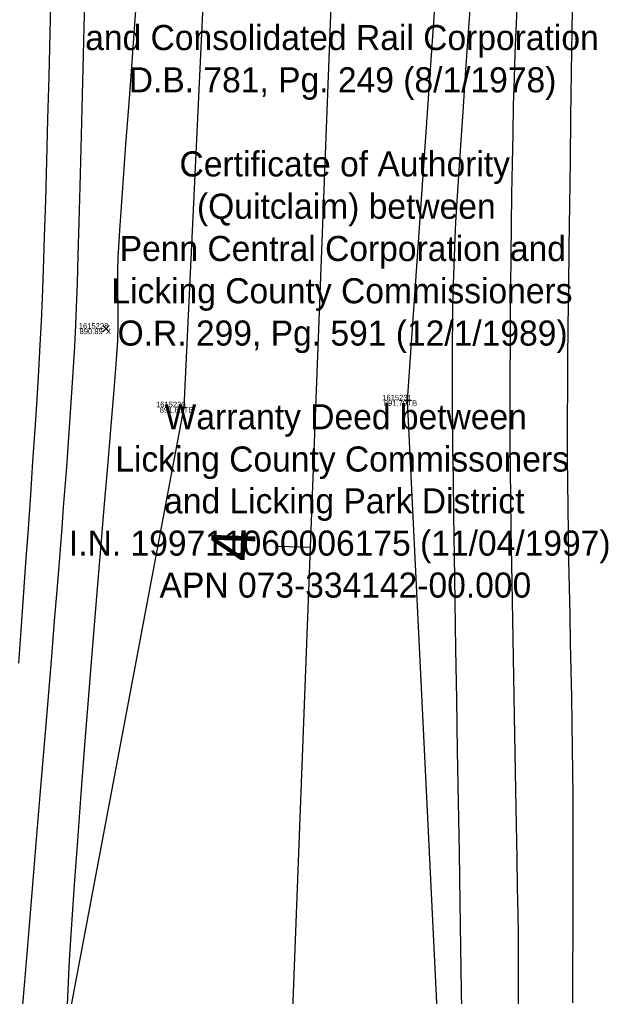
# Model space of a CAD drawing. Extents: x 1957117 to 1971063, y 701601 to 715861.
# Drawn here: x 1962694.5 to 1962732.5, y 702369.4 to 702431.6 of the extents above; entities that cross this region are included whole.
import ezdxf

# ---------------------------------------------------------------- set-up
doc = ezdxf.new("R2010")
doc.units = 0
for name, color, linetype in [('AP_X_Lights', 7, 'Continuous'), ('DT_X_Break_Line', 7, 'Continuous'), ('DT_X_Contour_Major', 7, 'Continuous'), ('DT_X_Contour_Minor', 7, 'Continuous'), ('GE_X_CL_20', 7, 'Continuous'), ('PV_P_Drive', 7, 'Continuous'), ('PV_P_Shoulder', 7, 'Continuous'), ('RS_Raster1', 7, 'Continuous'), ('RW_X_Text', 7, 'Continuous'), ('SC_Scratch1', 7, 'Continuous')]:
    doc.layers.add(name, color=color, linetype=linetype)

msp = doc.modelspace()

# ---------------------------------------------------------------- linework, layer by layer
at = {"layer": 'AP_X_Lights'}
for p, q in [((1962699.794, 702411.742), (1962700.182, 702412.132)), ((1962699.794, 702412.132), (1962700.182, 702411.742))]:
    msp.add_line(p, q, dxfattribs=at)
at = {"layer": 'DT_X_Break_Line'}
for points in [[(1962712.212, 702702.955), (1962716.271, 702654.75), (1962711.053, 702609.737), (1962713.646, 702554.428), (1962708.781, 702505.283), (1962707.233, 702455.469), (1962704.944, 702406.927), (1962695.192, 702355.079), (1962699.519, 702306.049), (1962692.358, 702256.103), (1962693.103, 702205.318), (1962697.09, 702154.707), (1962695.369, 702143.214), (1962687.557, 702105.709), (1962680.996, 702055.861)], [(1962713.582, 702053.996), (1962711.466, 702104.13), (1962714.937, 702203.608), (1962720.713, 702253.951), (1962719.889, 702303.145), (1962721.566, 702358.521), (1962719.193, 702407.367), (1962722.415, 702453.828), (1962727.642, 702504.653), (1962726.923, 702553.596), (1962728.43, 702603.611), (1962735.623, 702653.941), (1962730.179, 702698.673)]]:
    msp.add_lwpolyline(points, dxfattribs=at)
at = {"layer": 'DT_X_Contour_Major'}
for points in [[(1962698.635, 702433.637), (1962698.573, 702431.12), (1962698.51, 702428.543), (1962698.447, 702425.96), (1962698.384, 702423.424), (1962698.322, 702420.987), (1962698.262, 702418.703), (1962698.204, 702416.624), (1962698.148, 702414.803), (1962698.096, 702413.295), (1962698.048, 702412.151), (1962697.979, 702410.796), (1962697.904, 702409.476), (1962697.825, 702408.182), (1962697.74, 702406.906), (1962697.652, 702405.642), (1962697.561, 702404.382), (1962697.466, 702403.118), (1962697.368, 702401.843), (1962697.269, 702400.55), (1962697.168, 702399.231), (1962697.065, 702397.878), (1962696.981, 702396.793), (1962696.857, 702395.253), (1962696.699, 702393.314), (1962696.511, 702391.033), (1962696.299, 702388.469), (1962696.068, 702385.678), (1962695.822, 702382.717), (1962695.567, 702379.644), (1962695.307, 702376.516), (1962695.049, 702373.39), (1962694.796, 702370.323), (1962694.554, 702367.372)], [(1962698.635, 702433.637), (1962698.573, 702431.12), (1962698.51, 702428.543), (1962698.447, 702425.96), (1962698.384, 702423.424), (1962698.322, 702420.987), (1962698.262, 702418.703), (1962698.204, 702416.624), (1962698.148, 702414.803), (1962698.096, 702413.295), (1962698.048, 702412.151), (1962697.979, 702410.796), (1962697.904, 702409.476), (1962697.825, 702408.182), (1962697.74, 702406.906), (1962697.652, 702405.642), (1962697.561, 702404.382), (1962697.466, 702403.118), (1962697.368, 702401.843), (1962697.269, 702400.55), (1962697.168, 702399.231), (1962697.065, 702397.878), (1962696.981, 702396.793), (1962696.857, 702395.253), (1962696.699, 702393.314), (1962696.511, 702391.033), (1962696.299, 702388.469), (1962696.068, 702385.678), (1962695.822, 702382.717), (1962695.567, 702379.644), (1962695.307, 702376.516), (1962695.049, 702373.39), (1962694.796, 702370.323), (1962694.554, 702367.372)], [(1962726.156, 702432.358), (1962726.088, 702430.938), (1962726.032, 702429.49), (1962725.981, 702427.894), (1962725.935, 702426.174), (1962725.893, 702424.355), (1962725.857, 702422.459), (1962725.825, 702420.51), (1962725.797, 702418.534), (1962725.774, 702416.553), (1962725.755, 702414.591), (1962725.74, 702412.672), (1962725.728, 702410.821), (1962725.72, 702409.06), (1962725.716, 702407.415), (1962725.715, 702405.908), (1962725.72, 702404.581), (1962725.734, 702402.978), (1962725.757, 702401.138), (1962725.786, 702399.1), (1962725.82, 702396.903), (1962725.859, 702394.584), (1962725.901, 702392.184), (1962725.945, 702389.739), (1962725.99, 702387.29), (1962726.035, 702384.873), (1962726.078, 702382.529), (1962726.119, 702380.296), (1962726.156, 702378.211), (1962726.189, 702376.315), (1962726.215, 702374.645), (1962726.234, 702373.239), (1962726.245, 702372.138), (1962726.251, 702370.812), (1962726.253, 702369.488), (1962726.251, 702368.167)], [(1962726.156, 702432.358), (1962726.088, 702430.938), (1962726.032, 702429.49), (1962725.981, 702427.894), (1962725.935, 702426.174), (1962725.893, 702424.355), (1962725.857, 702422.459), (1962725.825, 702420.51), (1962725.797, 702418.534), (1962725.774, 702416.553), (1962725.755, 702414.591), (1962725.74, 702412.672), (1962725.728, 702410.821), (1962725.72, 702409.06), (1962725.716, 702407.415), (1962725.715, 702405.908), (1962725.72, 702404.581), (1962725.734, 702402.978), (1962725.757, 702401.138), (1962725.786, 702399.1), (1962725.82, 702396.903), (1962725.859, 702394.584), (1962725.901, 702392.184), (1962725.945, 702389.739), (1962725.99, 702387.29), (1962726.035, 702384.873), (1962726.078, 702382.529), (1962726.119, 702380.296), (1962726.156, 702378.211), (1962726.189, 702376.315), (1962726.215, 702374.645), (1962726.234, 702373.239), (1962726.245, 702372.138), (1962726.251, 702370.812), (1962726.253, 702369.488), (1962726.251, 702368.167)]]:
    msp.add_lwpolyline(points, dxfattribs=at)
at = {"layer": 'DT_X_Contour_Minor'}
for points in [[(1962702.018, 702434.177), (1962701.809, 702431.352), (1962701.607, 702428.624), (1962701.417, 702426.044), (1962701.242, 702423.662), (1962701.086, 702421.529), (1962700.955, 702419.695), (1962700.852, 702418.211), (1962700.781, 702417.127), (1962700.746, 702416.494), (1962700.721, 702415.585), (1962700.717, 702414.829), (1962700.726, 702414.164), (1962700.739, 702413.53), (1962700.747, 702412.866), (1962700.743, 702412.109), (1962700.717, 702411.2), (1962700.677, 702410.553), (1962700.589, 702409.391), (1962700.46, 702407.773), (1962700.295, 702405.756), (1962700.101, 702403.4), (1962699.882, 702400.762), (1962699.645, 702397.901), (1962699.395, 702394.875), (1962699.139, 702391.742), (1962698.883, 702388.561), (1962698.631, 702385.389), (1962698.39, 702382.285), (1962698.166, 702379.307), (1962697.965, 702376.514), (1962697.792, 702373.963), (1962697.653, 702371.713), (1962697.555, 702369.823), (1962697.502, 702368.35)], [(1962702.018, 702434.177), (1962701.809, 702431.352), (1962701.607, 702428.624), (1962701.417, 702426.044), (1962701.242, 702423.662), (1962701.086, 702421.529), (1962700.955, 702419.695), (1962700.852, 702418.211), (1962700.781, 702417.127), (1962700.746, 702416.494), (1962700.721, 702415.585), (1962700.717, 702414.829), (1962700.726, 702414.164), (1962700.739, 702413.53), (1962700.747, 702412.866), (1962700.743, 702412.109), (1962700.717, 702411.2), (1962700.677, 702410.553), (1962700.589, 702409.391), (1962700.46, 702407.773), (1962700.295, 702405.756), (1962700.101, 702403.4), (1962699.882, 702400.762), (1962699.645, 702397.901), (1962699.395, 702394.875), (1962699.139, 702391.742), (1962698.883, 702388.561), (1962698.631, 702385.389), (1962698.39, 702382.285), (1962698.166, 702379.307), (1962697.965, 702376.514), (1962697.792, 702373.963), (1962697.653, 702371.713), (1962697.555, 702369.823), (1962697.502, 702368.35)], [(1962696.475, 702433.517), (1962696.408, 702430.772), (1962696.339, 702428.009), (1962696.269, 702425.279), (1962696.199, 702422.631), (1962696.128, 702420.116), (1962696.059, 702417.785), (1962695.99, 702415.686), (1962695.923, 702413.872), (1962695.859, 702412.392), (1962695.783, 702410.915), (1962695.688, 702409.257), (1962695.578, 702407.446), (1962695.454, 702405.507), (1962695.319, 702403.467), (1962695.176, 702401.354), (1962695.026, 702399.193), (1962694.872, 702397.011), (1962694.716, 702394.836), (1962694.56, 702392.693), (1962694.408, 702390.609)], [(1962696.475, 702433.517), (1962696.408, 702430.772), (1962696.339, 702428.009), (1962696.269, 702425.279), (1962696.199, 702422.631), (1962696.128, 702420.116), (1962696.059, 702417.785), (1962695.99, 702415.686), (1962695.923, 702413.872), (1962695.859, 702412.392), (1962695.783, 702410.915), (1962695.688, 702409.257), (1962695.578, 702407.446), (1962695.454, 702405.507), (1962695.319, 702403.467), (1962695.176, 702401.354), (1962695.026, 702399.193), (1962694.872, 702397.011), (1962694.716, 702394.836), (1962694.56, 702392.693), (1962694.408, 702390.609)], [(1962729.714, 702433.576), (1962729.67, 702430.965), (1962729.627, 702428.237), (1962729.586, 702425.442), (1962729.545, 702422.625), (1962729.507, 702419.836), (1962729.472, 702417.122), (1962729.441, 702414.53), (1962729.414, 702412.11), (1962729.392, 702409.908), (1962729.376, 702407.972), (1962729.366, 702406.351), (1962729.362, 702405.092), (1962729.367, 702403.673), (1962729.381, 702402.155), (1962729.401, 702400.557), (1962729.427, 702398.893), (1962729.458, 702397.18), (1962729.491, 702395.435), (1962729.527, 702393.674), (1962729.563, 702391.912), (1962729.598, 702390.167), (1962729.632, 702388.454), (1962729.662, 702386.79), (1962729.688, 702385.191), (1962729.708, 702383.674), (1962729.721, 702382.254), (1962729.727, 702380.853), (1962729.729, 702379.221), (1962729.728, 702377.398), (1962729.725, 702375.423), (1962729.718, 702373.334), (1962729.711, 702371.168), (1962729.702, 702368.966)], [(1962729.714, 702433.576), (1962729.67, 702430.965), (1962729.627, 702428.237), (1962729.586, 702425.442), (1962729.545, 702422.625), (1962729.507, 702419.836), (1962729.472, 702417.122), (1962729.441, 702414.53), (1962729.414, 702412.11), (1962729.392, 702409.908), (1962729.376, 702407.972), (1962729.366, 702406.351), (1962729.362, 702405.092), (1962729.367, 702403.673), (1962729.381, 702402.155), (1962729.401, 702400.557), (1962729.427, 702398.893), (1962729.458, 702397.18), (1962729.491, 702395.435), (1962729.527, 702393.674), (1962729.563, 702391.912), (1962729.598, 702390.167), (1962729.632, 702388.454), (1962729.662, 702386.79), (1962729.688, 702385.191), (1962729.708, 702383.674), (1962729.721, 702382.254), (1962729.727, 702380.853), (1962729.729, 702379.221), (1962729.728, 702377.398), (1962729.725, 702375.423), (1962729.718, 702373.334), (1962729.711, 702371.168), (1962729.702, 702368.966)], [(1962722.684, 702367.379), (1962722.644, 702369.777), (1962722.598, 702372.476), (1962722.548, 702375.413), (1962722.496, 702378.526), (1962722.442, 702381.753), (1962722.387, 702385.034), (1962722.333, 702388.305), (1962722.28, 702391.505), (1962722.231, 702394.573), (1962722.186, 702397.445), (1962722.147, 702400.061), (1962722.114, 702402.359), (1962722.089, 702404.277), (1962722.073, 702405.752), (1962722.067, 702406.724), (1962722.066, 702407.99), (1962722.065, 702409.147), (1962722.066, 702410.224), (1962722.069, 702411.246), (1962722.077, 702412.242), (1962722.091, 702413.237), (1962722.112, 702414.259), (1962722.141, 702415.335), (1962722.181, 702416.491), (1962722.232, 702417.755), (1962722.281, 702418.728), (1962722.359, 702420.057), (1962722.462, 702421.701), (1962722.587, 702423.616), (1962722.732, 702425.759), (1962722.892, 702428.089), (1962723.066, 702430.562), (1962723.249, 702433.136)], [(1962722.684, 702367.379), (1962722.644, 702369.777), (1962722.598, 702372.476), (1962722.548, 702375.413), (1962722.496, 702378.526), (1962722.442, 702381.753), (1962722.387, 702385.034), (1962722.333, 702388.305), (1962722.28, 702391.505), (1962722.231, 702394.573), (1962722.186, 702397.445), (1962722.147, 702400.061), (1962722.114, 702402.359), (1962722.089, 702404.277), (1962722.073, 702405.752), (1962722.067, 702406.724), (1962722.066, 702407.99), (1962722.065, 702409.147), (1962722.066, 702410.224), (1962722.069, 702411.246), (1962722.077, 702412.242), (1962722.091, 702413.237), (1962722.112, 702414.259), (1962722.141, 702415.335), (1962722.181, 702416.491), (1962722.232, 702417.755), (1962722.281, 702418.728), (1962722.359, 702420.057), (1962722.462, 702421.701), (1962722.587, 702423.616), (1962722.732, 702425.759), (1962722.892, 702428.089), (1962723.066, 702430.562), (1962723.249, 702433.136)]]:
    msp.add_lwpolyline(points, dxfattribs=at)
at = {"layer": 'GE_X_CL_20'}
msp.add_line((1962712.987, 702397.981), (1962710.988, 702398.057), dxfattribs=at)
msp.add_lwpolyline([(1962741.373, 703141.619), (1962697.729, 701998.272)], dxfattribs=at)
at = {"layer": 'PV_P_Drive'}
for p, q in [((1962719.047, 702407.367), (1962719.339, 702407.367)), ((1962719.193, 702407.513), (1962719.193, 702407.221)), ((1962719.193, 702407.367), (1962719.193, 702407.367)), ((1962704.798, 702406.927), (1962705.09, 702406.927)), ((1962704.944, 702407.073), (1962704.944, 702406.781)), ((1962704.944, 702406.927), (1962704.944, 702406.927))]:
    msp.add_line(p, q, dxfattribs=at)

# ---------------------------------------------------------------- texts
at = {"layer": 'GE_X_CL_20'}
msp.add_text('4', height=2.8, rotation=87.81394, dxfattribs=at).set_placement((1962709.45, 702397.082))
at = {"layer": 'PV_P_Shoulder'}
for s, p in [('890.89', (1962698.307, 702411.587)), ('891.79', (1962717.689, 702407.017)), ('891.66', (1962703.409, 702406.577))]:
    msp.add_text(s, height=0.35, dxfattribs=at).set_placement(p)
at = {"layer": 'RS_Raster1'}
for s, p in [('1615228', (1962698.258, 702411.937)), ('1615231', (1962717.586, 702407.367)), ('1615230', (1962703.175, 702406.927))]:
    msp.add_text(s, height=0.35, dxfattribs=at).set_placement(p)
at = {"layer": 'RW_X_Text'}
for s, p in [('and Consolidated Rail Corporation', (1962698.665, 702429.688)), ('D.B. 781, Pg. 249 (8/1/1978)', (1962701.44, 702426.994)), ('Certificate of Authority', (1962704.673, 702421.633)), ('(Quitclaim) between', (1962705.785, 702418.938)), ('Penn Central Corporation and', (1962700.86, 702416.244)), ('Licking County Commissioners', (1962700.333, 702413.55)), ('O.R. 299, Pg. 591 (12/1/1989)', (1962700.727, 702410.855)), ('Warranty Deed between', (1962703.726, 702405.522)), ('Licking County Commissoners', (1962700.582, 702402.828)), ('and Licking Park District', (1962703.694, 702400.161)), ('I.N. 199711060006175 (11/04/1997)', (1962697.629, 702397.468)), ('APN 073-334142-00.000', (1962703.402, 702394.794))]:
    msp.add_text(s, height=1.6, dxfattribs=at).set_placement(p)
at = {"layer": 'SC_Scratch1'}
for s, p in [('X', (1962699.988, 702411.587)), ('TB', (1962719.193, 702407.017)), ('TB', (1962704.944, 702406.577))]:
    msp.add_text(s, height=0.35, dxfattribs=at).set_placement(p)

doc.saveas('drawing.dxf')
